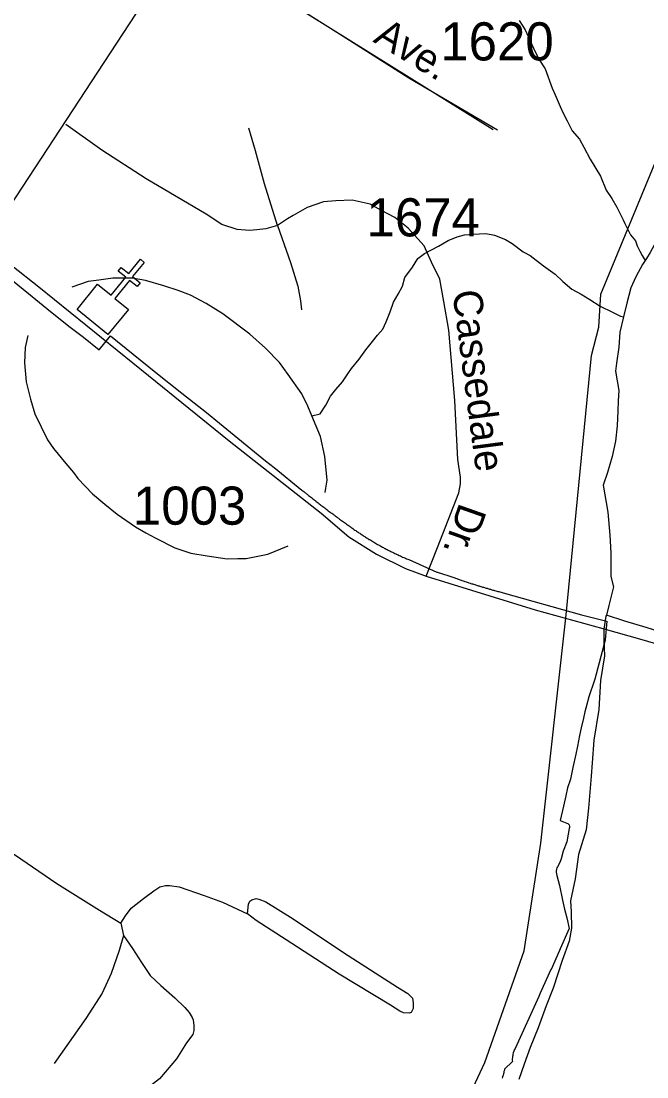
# Model space of a CAD drawing. Extents: x 2260773 to 2342389, y 552869 to 618546.
# Drawn here: x 2314796 to 2316848, y 602822 to 606283 of the extents above; entities that cross this region are included whole.
import ezdxf

# ---------------------------------------------------------------- set-up
doc = ezdxf.new("R2010")
doc.units = 0
for name, color, linetype in [('Exist Boundary Political City Limit New', 7, 'Continuous'), ('Exist Cultural Church CELL', 7, 'Continuous'), ('Exist Hydrographic Creek Single Shore', 7, 'Continuous'), ('Exist Hydrographic Misc Water Feature', 7, 'Continuous'), ('Exist Road Non-System Type 51', 7, 'Continuous'), ('Exist Road Secondary Type 51 Attributed', 7, 'Continuous'), ('Exist Road Secondary Type 51 Label', 7, 'Continuous'), ('Exist Road Secondary Type 51 Number Label', 7, 'Continuous'), ('Map Preparation Boundary City Limit Buffer Line', 7, 'Continuous')]:
    doc.layers.add(name, color=color, linetype=linetype)

msp = doc.modelspace()

# ---------------------------------------------------------------- linework, layer by layer
at = {"layer": 'Exist Boundary Political City Limit New'}
for points in [[(2314726.2, 605465.4), (2314819.8, 605390.1), (2314892.2, 605331.8), (2314957.2, 605280.1), (2315000, 605247.2), (2315052.2, 605205.7), (2315089.2, 605252), (2315238.2, 605131.9), (2315323.2, 605063.5), (2315404, 605000), (2315446.8, 604965.1), (2315597.8, 604842.2), (2315625.2, 604820), (2315716.5, 604746), (2315719.8, 604743.5), (2315722.8, 604741), (2315726, 604738.5), (2315728.2, 604736.6), (2315729.5, 604735.6), (2315731.5, 604734.1)], [(2315731.5, 604734.1), (2315733.8, 604732.2), (2315736, 604730.4), (2315738.5, 604728.5), (2315741.5, 604726), (2315744.8, 604723.5), (2315747.8, 604721.1), (2315750.2, 604719.2), (2315752.5, 604717.3), (2315755.8, 604714.8), (2315758, 604713), (2315760.5, 604711.2), (2315763.5, 604708.7), (2315766.8, 604706.2), (2315769.8, 604703.8), (2315773, 604701.3), (2315776.2, 604698.9), (2315779.2, 604696.5), (2315782.5, 604694), (2315785.8, 604691.6), (2315788.2, 604689.8), (2315790.5, 604687.9), (2315793, 604686.2), (2315795.2, 604684.3), (2315798.5, 604681.9), (2315801, 604680.1), (2315803.2, 604678.3), (2315806.5, 604675.9), (2315809.8, 604673.5), (2315812, 604671.8), (2315814.5, 604670), (2315817.8, 604667.6), (2315821, 604665.2), (2315823.2, 604663.4), (2315825.8, 604661.6), (2315829.2, 604659.1), (2315832.2, 604656.9), (2315834.8, 604655.1), (2315837, 604653.3), (2315840.2, 604651), (2315843.5, 604648.7), (2315846.8, 604646.3), (2315850, 604644), (2315853.2, 604641.6), (2315856.5, 604639.2), (2315859.8, 604637), (2315863, 604634.6), (2315866.2, 604632.3), (2315868.8, 604630.6), (2315871.8, 604628.4), (2315874.2, 604626.6), (2315876.2, 604625.2), (2315877.5, 604624.2), (2315880.8, 604621.9), (2315884, 604619.6), (2315887.2, 604617.2), (2315890.5, 604615), (2315893, 604613.2), (2315895.5, 604611.6), (2315898.8, 604609.3), (2315901.2, 604607.6), (2315903.8, 604605.9), (2315906.2, 604604.2), (2315908.8, 604602.6), (2315911.2, 604600.9), (2315913.8, 604599.3), (2315917.5, 604596.9), (2315920.2, 604595), (2315923, 604593.3), (2315925.5, 604591.8), (2315928.8, 604589.6), (2315931.5, 604588), (2315934, 604586.4), (2315937.2, 604584.3), (2315938.2, 604583.8), (2315940, 604582.8), (2315942.5, 604581.2), (2315945.8, 604579.1), (2315948.5, 604577.6), (2315951, 604576.1), (2315954.5, 604574), (2315958, 604572), (2315961.2, 604570), (2315964.8, 604568), (2315968.2, 604566.1), (2315971.8, 604564.1), (2315975.2, 604562.2), (2315978, 604560.7), (2315980.5, 604559.2), (2315984, 604557.3), (2315986.8, 604555.9), (2315989.2, 604554.5), (2315993.2, 604552.7), (2315996.5, 604550.8), (2315999.2, 604549.4), (2316001.8, 604548.1), (2316005.2, 604546.2), (2316008.2, 604544.9), (2316010.8, 604543.6), (2316014.2, 604541.8)], [(2316014.2, 604541.8), (2316018, 604540), (2316021.5, 604538.2), (2316025, 604536.5), (2316028.8, 604534.8), (2316032.2, 604533.1), (2316036, 604531.4), (2316039.5, 604529.8), (2316043.2, 604528.1), (2316046.8, 604526.4), (2316050.5, 604524.8), (2316053.2, 604523.6), (2316056, 604522.4), (2316059.8, 604520.8), (2316064, 604518.9), (2316066.8, 604517.8), (2316159.5, 604477.3), (2316160.8, 604476.5), (2316163.5, 604475.4), (2316167, 604474.7), (2316167.8, 604474.5), (2316208.5, 604461.2), (2316211.2, 604460.2), (2316215, 604458.9), (2316218, 604457.9), (2316220.8, 604456.9), (2316224.5, 604455.5), (2316228.5, 604454.2), (2316232, 604452.9), (2316235.8, 604451.6), (2316238.8, 604450.6), (2316241.5, 604449.7), (2316245.2, 604448.4), (2316248.2, 604447.4), (2316251.2, 604446.4), (2316254.8, 604445.2), (2316258.5, 604443.9), (2316261.5, 604443), (2316264.2, 604442.1), (2316268, 604440.8), (2316271, 604439.9), (2316274, 604439), (2316276.8, 604438.1), (2316279.5, 604437.2), (2316283.2, 604435.9), (2316286.2, 604435.1), (2316289, 604434.2), (2316292, 604433.2), (2316294.8, 604432.4), (2316297.8, 604431.5), (2316300.5, 604430.6), (2316303.5, 604429.8), (2316306.2, 604428.9), (2316309.2, 604428), (2316312, 604427.2), (2316315, 604426.3), (2316317.8, 604425.4), (2316320.8, 604424.6), (2316323.8, 604423.8), (2316326.5, 604422.9), (2316329.2, 604422.1), (2316332.2, 604421.3), (2316335, 604420.5), (2316339, 604419.4), (2316342.8, 604418.3), (2316345.8, 604417.5), (2316348.5, 604416.8), (2316352.5, 604415.7), (2316356.2, 604414.6), (2316359.2, 604413.8), (2316362, 604413.1), (2316366, 604412), (2316369.8, 604411), (2316372.8, 604410.2), (2316376.2, 604409.3), (2316633.8, 604336.8), (2316716, 604316.4), (2316710.8, 604254.4), (2316711.5, 604254.2), (2316677, 604126), (2316676, 604122.8), (2316657.8, 604068.1), (2316647.2, 604030.8), (2316644.8, 604019.1), (2316640.2, 603998.4), (2316632.8, 603966.3), (2316627, 603940.9), (2316619.8, 603906.4), (2316614.5, 603880.6), (2316605.2, 603836.7), (2316597, 603798.1), (2316588, 603770.2), (2316582, 603743.9), (2316574, 603710.1), (2316563.2, 603662.1), (2316585.5, 603654.3), (2316589, 603652.3), (2316592.5, 603648.2), (2316593.8, 603644)], [(2316593.8, 603644), (2316594, 603639.8), (2316593.2, 603636.2), (2316589.5, 603617.4), (2316585.5, 603593.1), (2316573.8, 603561.7), (2316566.2, 603537.1), (2316562.8, 603525.1), (2316554.2, 603511.2), (2316552.8, 603507.6), (2316551.2, 603503.1), (2316550.2, 603498.1), (2316550.2, 603493.5), (2316551, 603487.5), (2316552.2, 603482.8), (2316561, 603449.6), (2316571.5, 603401.6), (2316578, 603371.9), (2316584.8, 603343.9), (2316593.2, 603308.2), (2316563.8, 603242.2), (2316561.2, 603236.8), (2316533.5, 603174.7), (2316533, 603174), (2316498.2, 603097.1), (2316493.2, 603085.8), (2316415.8, 602914.8), (2316414, 602911.8), (2316411.8, 602906.7), (2316409, 602901), (2316408.5, 602896.1), (2316407.8, 602892.2), (2316407.2, 602888.7), (2316406.8, 602885.2), (2316406.5, 602881.2), (2316406.5, 602877), (2316406.8, 602872.1), (2316381, 602847.4), (2316380.5, 602844), (2316379.2, 602839.6), (2316378.2, 602835.8), (2316377.2, 602831.8), (2316376.2, 602827.8), (2316374.8, 602822.2), (2316373.8, 602818.3)]]:
    msp.add_lwpolyline(points, dxfattribs=at)
at = {"layer": 'Exist Cultural Church CELL'}
msp.add_lwpolyline([(2315046.9, 605420.5), (2315091, 605384.6), (2315139.2, 605443.5), (2315114.4, 605463.8), (2315124.5, 605476.1), (2315149.3, 605455.9), (2315187.4, 605502.4), (2315199.8, 605492.3), (2315161.7, 605445.7), (2315186.5, 605425.5), (2315176.4, 605413.1), (2315151.6, 605433.4), (2315103.4, 605374.4), (2315148, 605337.8), (2315080.6, 605255.4), (2314979.5, 605338.1)], close=True, dxfattribs=at)
at = {"layer": 'Exist Hydrographic Creek Single Shore'}
msp.add_lwpolyline([(2316218.3, 602658.1), (2316316.3, 602868.8), (2316445.3, 603235), (2316500.2, 603588.3), (2316583.3, 604336.6), (2316666.1, 605186.6), (2316690.1, 605279.5), (2316697.3, 605388), (2316981.3, 606075.5)], dxfattribs=at)
at = {"layer": 'Exist Hydrographic Misc Water Feature'}
for points in [[(2316428.7, 606285.8), (2316449, 606254.4), (2316475.6, 606194.4), (2316493.9, 606158.8), (2316514.2, 606127), (2316537, 606063.1), (2316547, 606041.3), (2316563.2, 606003.6), (2316573.7, 605981.8), (2316586, 605956), (2316602.4, 605923.9), (2316626.6, 605896.4), (2316641.1, 605870.6), (2316661.6, 605830.6), (2316695.7, 605775.2), (2316714.5, 605729.4), (2316732.8, 605701.5), (2316749, 605673.9), (2316769.7, 605631.9), (2316775.2, 605620.1), (2316794.1, 605582.4), (2316810.3, 605562.5), (2316816.2, 605546.6), (2316824.2, 605528.7), (2316832.6, 605515), (2316842.7, 605498.8)], [(2316962.8, 605853.8), (2316955.1, 605842), (2316949.5, 605803.9), (2316933.9, 605743.8), (2316916.9, 605677.4), (2316900.9, 605637.3), (2316891.5, 605603.4), (2316878.2, 605561.2), (2316858.5, 605524.9), (2316846.6, 605504.7), (2316842.7, 605498.8)], [(2315748.9, 604989.5), (2315776.8, 604995.8), (2315794.7, 605024), (2315810.2, 605054.1), (2315827.9, 605076.1), (2315849.4, 605100.4), (2315867.5, 605126.5), (2315879.3, 605144.6), (2315904.8, 605174.9), (2315926.3, 605205.3), (2315948, 605233.2), (2315964.2, 605253.5), (2315981.5, 605273.6), (2315993.2, 605297.8), (2316005.5, 605330.1), (2316016.5, 605362), (2316032.5, 605388), (2316046.3, 605414.3), (2316054.3, 605442.3), (2316079.5, 605476.6), (2316096.9, 605504.8), (2316118.6, 605521), (2316165, 605545.7), (2316196.4, 605563.7), (2316226.1, 605576.2), (2316250.1, 605582.4), (2316278.2, 605584.6), (2316320.2, 605587.2), (2316348.1, 605581.4), (2316384.6, 605567.8), (2316406.3, 605554), (2316442.6, 605526.6), (2316465, 605514.8), (2316509.1, 605481.3), (2316547.4, 605453.6), (2316572, 605430.1), (2316602.2, 605404.4), (2316632.3, 605388.6), (2316660.4, 605371), (2316694.4, 605349.2), (2316734.6, 605329.7), (2316760.9, 605316.1), (2316770.7, 605314.2)], [(2316842.7, 605498.8), (2316833, 605484.9), (2316811.5, 605444.7), (2316795.7, 605408.5), (2316782.2, 605358.3), (2316770.7, 605314.2)], [(2315748.9, 604989.5), (2315736.4, 605021.3), (2315716.1, 605060.9), (2315671.4, 605124.4), (2315642.9, 605164), (2315596.8, 605211.5), (2315546.1, 605257.2), (2315457.4, 605324.1), (2315403, 605357.4), (2315350.9, 605384.7), (2315310.7, 605400.5), (2315264.4, 605416), (2315204.3, 605433.1), (2315160.6, 605441), (2315096.3, 605440.1), (2315050.5, 605433.6), (2315016.3, 605429.5), (2314962.6, 605410.7)], [(2316770.7, 605314.2), (2316759.4, 605264), (2316755.7, 605214.2), (2316748.4, 605162.2), (2316744.5, 605136.1), (2316755.5, 605071.9), (2316753.7, 605038.2), (2316752.1, 605005.9), (2316750.6, 604956.3), (2316745.3, 604906), (2316734, 604855.8), (2316718.4, 604803.8), (2316704.7, 604761.6), (2316719.9, 604673.8), (2316726.4, 604598.2), (2316729.5, 604540.1), (2316730.1, 604462.2), (2316738.5, 604428.5), (2316722.9, 604367.9), (2316715.6, 604336.2)], [(2314818.2, 605253.2), (2314809.2, 605213.3), (2314807.1, 605163.2), (2314812.1, 605101.3), (2314826.8, 605043.5), (2314841.4, 604995.5), (2314882.4, 604910.3), (2314902.3, 604882.5), (2314943.1, 604833), (2314967.3, 604803), (2314981.4, 604783.4), (2315030.2, 604733.9), (2315070.4, 604700.2), (2315110.4, 604666.7), (2315171.1, 604625.5), (2315205.3, 604605.8), (2315237.5, 604588.3), (2315299.5, 604556.7), (2315352, 604539.5), (2315406.1, 604530.1), (2315471.9, 604520.6), (2315506.2, 604521.1), (2315534.2, 604521.4), (2315605.4, 604536.1), (2315671.6, 604562.7)], [(2315793.4, 604737.8), (2315795.3, 604752.1), (2315799.2, 604777.9), (2315792.2, 604856), (2315777.6, 604921.9), (2315748.9, 604989.5)], [(2316715.6, 604336.2), (2316713.5, 604332.1), (2316706.1, 604289.8), (2316706.1, 604252.1), (2316709, 604202.2), (2316695.5, 604121.9), (2316690.7, 604026.1), (2316673.5, 603926.1), (2316668.8, 603851.7), (2316664.9, 603807.7), (2316656.1, 603703.6), (2316648.9, 603631.7), (2316624.1, 603551.5), (2316612.8, 603471.3), (2316597.4, 603399.4), (2316599.9, 603363.3), (2316600.3, 603309.3), (2316592.9, 603267.4), (2316570, 603203.2), (2316540.8, 603112.7), (2316517.1, 603054.6), (2316491.8, 602982.6), (2316464.6, 602918.1), (2316445.5, 602863.8), (2316428.1, 602813.7)], [(2316893.9, 604280.2), (2316845.6, 604295.6), (2316775.6, 604316.6), (2316715.6, 604336.2)]]:
    msp.add_lwpolyline(points, dxfattribs=at)
at = {"layer": 'Exist Road Non-System Type 51'}
msp.add_line((2315122.9, 603325.7), (2315132.1, 603285.3), dxfattribs=at)
for points in [[(2316358.1, 605925.8), (2316067.5, 606096.4), (2315839.5, 606240.9), (2315548.9, 606423.8), (2315335.4, 606557.5)], [(2315636.6, 605613.3), (2315597.9, 605602.2), (2315568.5, 605598.6), (2315544.5, 605596.7), (2315504, 605600.4), (2315454.3, 605617), (2315402.7, 605650.1), (2315205.7, 605766.2), (2315060.3, 605860.2), (2314942.4, 605944.9)], [(2315636.6, 605613.3), (2315594.2, 605749.6), (2315564.8, 605858.3), (2315542.7, 605932)], [(2316141.1, 605492.6), (2316117.2, 605547), (2316065.6, 605604.1), (2316021.4, 605639.1), (2315977.2, 605663), (2315940.4, 605683.3), (2315881.5, 605696.2), (2315828.1, 605694.4), (2315787.6, 605690.7), (2315734.2, 605672.3), (2315688.2, 605646.5), (2315669.7, 605635.4), (2315636.6, 605613.3)], [(2315636.6, 605613.3), (2315678.9, 605491.7), (2315702.9, 605414.3), (2315712.1, 605366.4), (2315715.8, 605336.9)], [(2314284.1, 603879.1), (2314795, 603537.5), (2314913.6, 603456.4), (2315053.1, 603368.5), (2315122.9, 603325.7)], [(2315122.9, 603325.7), (2315138.7, 603350.5), (2315156.7, 603375.3), (2315197.2, 603406.8), (2315231, 603431.6), (2315251.2, 603445.1), (2315269.2, 603449.6), (2315282.7, 603449.6), (2315314.3, 603445.1), (2315396.4, 603416.5), (2315456.1, 603395.2), (2315538.8, 603356.7)], [(2315538.8, 603356.7), (2315541.6, 603388.8), (2315546.1, 603397.8), (2315552.9, 603402.3), (2315566.4, 603406.8), (2315575.4, 603404.6), (2315597.9, 603395.6), (2315678.9, 603346), (2315868, 603219.9), (2316030.1, 603116.3), (2316063.9, 603096), (2316079.6, 603080.2), (2316081.9, 603064.5), (2316081.9, 603055.4), (2316081.9, 603046.4), (2316075.1, 603032.9), (2316068.4, 603030.7), (2316050.3, 603032), (2316037.2, 603037.7), (2316007.6, 603057.7), (2315838.8, 603159.1), (2315665.4, 603271.7), (2315566.4, 603334.8), (2315538.8, 603356.7)], [(2315132.1, 603285.3), (2315117.3, 603236.5), (2315091.6, 603161), (2315062.1, 603096.5), (2315008.7, 603013.6), (2314903.8, 602866.2)], [(2315132.1, 603285.3), (2315161.5, 603243), (2315191, 603196.9), (2315218.6, 603154.5), (2315253.6, 603121.3), (2315299.6, 603080.8), (2315332.8, 603049.5), (2315347.5, 603032.9), (2315356.7, 603016.3), (2315360.4, 603009), (2315362.2, 602990.5), (2315362.2, 602974), (2315358.6, 602961.1), (2315338.3, 602933.4), (2315305.2, 602881.8), (2315249.9, 602815.5), (2315194.7, 602773.1), (2315148.6, 602736.3), (2315080.5, 602682.8)]]:
    msp.add_lwpolyline(points, dxfattribs=at)
at = {"layer": 'Exist Road Secondary Type 51 Attributed'}
for points in [[(2315335.4, 606557.5), (2314675.4, 605551.6)], [(2315335.4, 606557.5), (2316343.8, 605927.6)], [(2314675.4, 605551.6), (2314854, 605412.5), (2315213.1, 605121.4), (2315478.2, 604907.6), (2315780.2, 604669.9), (2315870.4, 604592.6), (2315960.7, 604535.4), (2316056.1, 604488.7), (2316124.3, 604463.3)], [(2316124.3, 604463.3), (2316161.3, 604557.8), (2316231.3, 604736.5), (2316237.1, 604766.5), (2316236.8, 604788.5), (2316228, 604846.4), (2316218.4, 605039.4), (2316198.2, 605269.7), (2316181.6, 605363.6), (2316168.7, 605437.3), (2316141.1, 605492.6)], [(2316124.3, 604463.3), (2316481.2, 604353.3), (2316703.8, 604291.7), (2316831.6, 604256.4), (2316980.2, 604212.6), (2317151.6, 604138.2), (2317349.7, 604027.7), (2317559.2, 603913.3), (2317719.2, 603823.8), (2317844.9, 603757.1), (2317919.2, 603711.3), (2317974.4, 603675.1), (2318010.6, 603646.5), (2318050.6, 603612.2), (2318092.5, 603572.2), (2318132.5, 603530.3), (2318166.8, 603482.6), (2318199.2, 603433.1), (2318241.1, 603369.2), (2318271.6, 603310.1), (2318290.6, 603260.6)]]:
    msp.add_lwpolyline(points, dxfattribs=at)
at = {"layer": 'Map Preparation Boundary City Limit Buffer Line'}
for points in [[(2314726.2, 605465.4), (2314819.8, 605390.1), (2314892.2, 605331.8), (2314957.2, 605280.1), (2315000, 605247.2), (2315052.2, 605205.7), (2315089.2, 605252), (2315238.2, 605131.9), (2315323.2, 605063.5), (2315404, 605000), (2315446.8, 604965.1), (2315597.8, 604842.2), (2315625.2, 604820), (2315716.5, 604746), (2315719.8, 604743.5), (2315722.8, 604741), (2315726, 604738.5), (2315728.2, 604736.6), (2315729.5, 604735.6), (2315731.5, 604734.1)], [(2315731.5, 604734.1), (2315733.8, 604732.2), (2315736, 604730.4), (2315738.5, 604728.5), (2315741.5, 604726), (2315744.8, 604723.5), (2315747.8, 604721.1), (2315750.2, 604719.2), (2315752.5, 604717.3), (2315755.8, 604714.8), (2315758, 604713), (2315760.5, 604711.2), (2315763.5, 604708.7), (2315766.8, 604706.2), (2315769.8, 604703.8), (2315773, 604701.3), (2315776.2, 604698.9), (2315779.2, 604696.5), (2315782.5, 604694), (2315785.8, 604691.6), (2315788.2, 604689.8), (2315790.5, 604687.9), (2315793, 604686.2), (2315795.2, 604684.3), (2315798.5, 604681.9), (2315801, 604680.1), (2315803.2, 604678.3), (2315806.5, 604675.9), (2315809.8, 604673.5), (2315812, 604671.8), (2315814.5, 604670), (2315817.8, 604667.6), (2315821, 604665.2), (2315823.2, 604663.4), (2315825.8, 604661.6), (2315829.2, 604659.1), (2315832.2, 604656.9), (2315834.8, 604655.1), (2315837, 604653.3), (2315840.2, 604651), (2315843.5, 604648.7), (2315846.8, 604646.3), (2315850, 604644), (2315853.2, 604641.6), (2315856.5, 604639.2), (2315859.8, 604637), (2315863, 604634.6), (2315866.2, 604632.3), (2315868.8, 604630.6), (2315871.8, 604628.4), (2315874.2, 604626.6), (2315876.2, 604625.2), (2315877.5, 604624.2), (2315880.8, 604621.9), (2315884, 604619.6), (2315887.2, 604617.2), (2315890.5, 604615), (2315893, 604613.2), (2315895.5, 604611.6), (2315898.8, 604609.3), (2315901.2, 604607.6), (2315903.8, 604605.9), (2315906.2, 604604.2), (2315908.8, 604602.6), (2315911.2, 604600.9), (2315913.8, 604599.3), (2315917.5, 604596.9), (2315920.2, 604595), (2315923, 604593.3), (2315925.5, 604591.8), (2315928.8, 604589.6), (2315931.5, 604588), (2315934, 604586.4), (2315937.2, 604584.3), (2315938.2, 604583.8), (2315940, 604582.8), (2315942.5, 604581.2), (2315945.8, 604579.1), (2315948.5, 604577.6), (2315951, 604576.1), (2315954.5, 604574), (2315958, 604572), (2315961.2, 604570), (2315964.8, 604568), (2315968.2, 604566.1), (2315971.8, 604564.1), (2315975.2, 604562.2), (2315978, 604560.7), (2315980.5, 604559.2), (2315984, 604557.3), (2315986.8, 604555.9), (2315989.2, 604554.5), (2315993.2, 604552.7), (2315996.5, 604550.8), (2315999.2, 604549.4), (2316001.8, 604548.1), (2316005.2, 604546.2), (2316008.2, 604544.9), (2316010.8, 604543.6), (2316014.2, 604541.8)], [(2316014.2, 604541.8), (2316018, 604540), (2316021.5, 604538.2), (2316025, 604536.5), (2316028.8, 604534.8), (2316032.2, 604533.1), (2316036, 604531.4), (2316039.5, 604529.8), (2316043.2, 604528.1), (2316046.8, 604526.4), (2316050.5, 604524.8), (2316053.2, 604523.6), (2316056, 604522.4), (2316059.8, 604520.8), (2316064, 604518.9), (2316066.8, 604517.8), (2316159.5, 604477.3), (2316160.8, 604476.5), (2316163.5, 604475.4), (2316167, 604474.7), (2316167.8, 604474.5), (2316208.5, 604461.2), (2316211.2, 604460.2), (2316215, 604458.9), (2316218, 604457.9), (2316220.8, 604456.9), (2316224.5, 604455.5), (2316228.5, 604454.2), (2316232, 604452.9), (2316235.8, 604451.6), (2316238.8, 604450.6), (2316241.5, 604449.7), (2316245.2, 604448.4), (2316248.2, 604447.4), (2316251.2, 604446.4), (2316254.8, 604445.2), (2316258.5, 604443.9), (2316261.5, 604443), (2316264.2, 604442.1), (2316268, 604440.8), (2316271, 604439.9), (2316274, 604439), (2316276.8, 604438.1), (2316279.5, 604437.2), (2316283.2, 604435.9), (2316286.2, 604435.1), (2316289, 604434.2), (2316292, 604433.2), (2316294.8, 604432.4), (2316297.8, 604431.5), (2316300.5, 604430.6), (2316303.5, 604429.8), (2316306.2, 604428.9), (2316309.2, 604428), (2316312, 604427.2), (2316315, 604426.3), (2316317.8, 604425.4), (2316320.8, 604424.6), (2316323.8, 604423.8), (2316326.5, 604422.9), (2316329.2, 604422.1), (2316332.2, 604421.3), (2316335, 604420.5), (2316339, 604419.4), (2316342.8, 604418.3), (2316345.8, 604417.5), (2316348.5, 604416.8), (2316352.5, 604415.7), (2316356.2, 604414.6), (2316359.2, 604413.8), (2316362, 604413.1), (2316366, 604412), (2316369.8, 604411), (2316372.8, 604410.2), (2316376.2, 604409.3), (2316633.8, 604336.8), (2316716, 604316.4), (2316710.8, 604254.4), (2316711.5, 604254.2), (2316677, 604126), (2316676, 604122.8), (2316657.8, 604068.1), (2316647.2, 604030.8), (2316644.8, 604019.1), (2316640.2, 603998.4), (2316632.8, 603966.3), (2316627, 603940.9), (2316619.8, 603906.4), (2316614.5, 603880.6), (2316605.2, 603836.7), (2316597, 603798.1), (2316588, 603770.2), (2316582, 603743.9), (2316574, 603710.1), (2316563.2, 603662.1), (2316585.5, 603654.3), (2316589, 603652.3), (2316592.5, 603648.2), (2316593.8, 603644)], [(2316593.8, 603644), (2316594, 603639.8), (2316593.2, 603636.2), (2316589.5, 603617.4), (2316585.5, 603593.1), (2316573.8, 603561.7), (2316566.2, 603537.1), (2316562.8, 603525.1), (2316554.2, 603511.2), (2316552.8, 603507.6), (2316551.2, 603503.1), (2316550.2, 603498.1), (2316550.2, 603493.5), (2316551, 603487.5), (2316552.2, 603482.8), (2316561, 603449.6), (2316571.5, 603401.6), (2316578, 603371.9), (2316584.8, 603343.9), (2316593.2, 603308.2), (2316563.8, 603242.2), (2316561.2, 603236.8), (2316533.5, 603174.7), (2316533, 603174), (2316498.2, 603097.1), (2316493.2, 603085.8), (2316415.8, 602914.8), (2316414, 602911.8), (2316411.8, 602906.7), (2316409, 602901), (2316408.5, 602896.1), (2316407.8, 602892.2), (2316407.2, 602888.7), (2316406.8, 602885.2), (2316406.5, 602881.2), (2316406.5, 602877), (2316406.8, 602872.1), (2316381, 602847.4), (2316380.5, 602844), (2316379.2, 602839.6), (2316378.2, 602835.8), (2316377.2, 602831.8), (2316376.2, 602827.8), (2316374.8, 602822.2), (2316373.8, 602818.3)]]:
    msp.add_lwpolyline(points, dxfattribs=at)

# ---------------------------------------------------------------- texts
at = {"layer": 'Exist Road Secondary Type 51 Label'}
for s, rotation, p in [('Ave.', 328.751, (2315947.2, 606216.8)), ('Cassedale', 277.4638, (2316209.9, 605396.7)), ('Dr.', 250.6196, (2316234.1, 604707.6))]:
    msp.add_text(s, height=95, rotation=rotation, dxfattribs=at).set_placement(p)
at = {"layer": 'Exist Road Secondary Type 51 Number Label'}
for s, p in [('1620', (2316170.4, 606154.4)), ('1674', (2315928.5, 605577.6)), ('1003', (2315162.6, 604632.4))]:
    msp.add_text(s, height=125, dxfattribs=at).set_placement(p)

doc.saveas('drawing.dxf')
